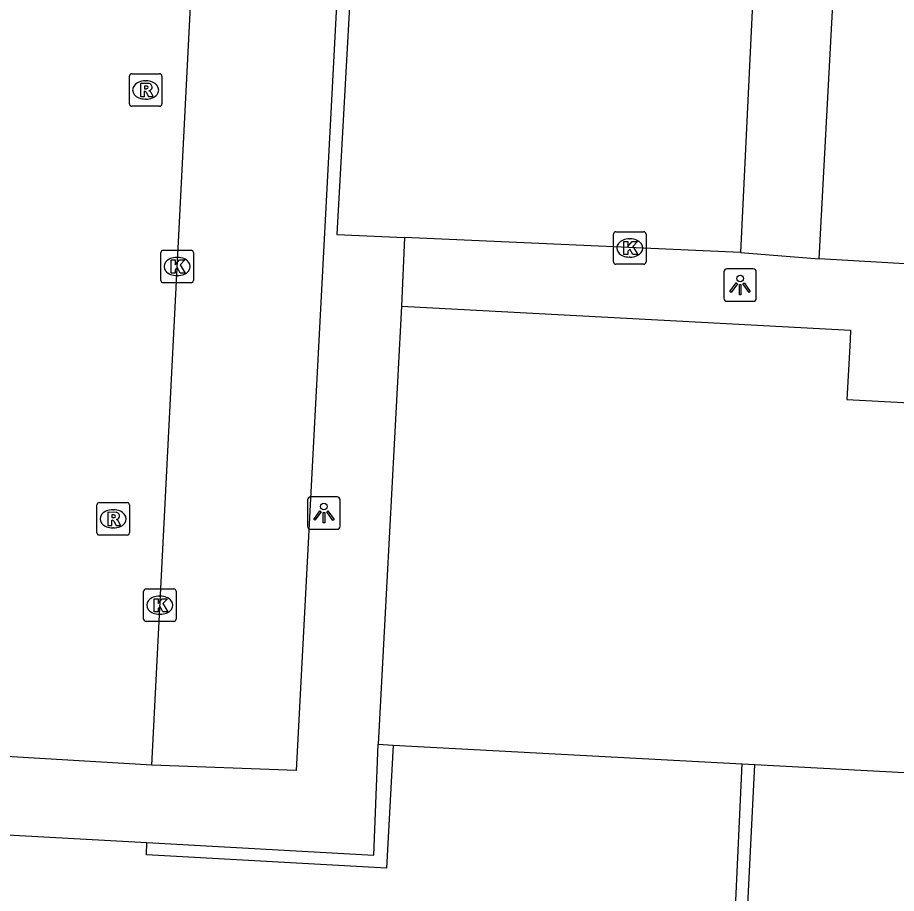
# Model space of a CAD drawing. Extents: x 162990 to 165007, y 383433 to 384336.
# Drawn here: x 164565.85 to 164592.86, y 384010.19 to 384037.09 of the extents above; entities that cross this region are included whole.
import ezdxf

# ---------------------------------------------------------------- set-up
doc = ezdxf.new("R2010")
doc.units = 0
for name, color, linetype in [('IMGEO_Kolk', 7, 'Continuous'), ('IMGEO_Lichtpunt', 7, 'Continuous'), ('IMGEO_Muur', 7, 'Continuous'), ('IMGEO_Pand', 7, 'Continuous'), ('IMGEO_Rijbaan_lokaal_open', 7, 'Continuous'), ('IMGEO_Rioolput', 7, 'Continuous'), ('IMGEO_Voetpad_open', 7, 'Continuous')]:
    doc.layers.add(name, color=color, linetype=linetype)

msp = doc.modelspace()

# ---------------------------------------------------------------- linework, layer by layer
at = {"layer": 'IMGEO_Kolk'}
for p, q in [((164584.16, 384029.587), (164584.16, 384030.439)), ((164584.235, 384030.513), (164585.087, 384030.513)), ((164585.161, 384030.439), (164585.161, 384029.587)), ((164584.648, 384030.293), (164584.673, 384030.293)), ((164570.251, 384029.018), (164570.251, 384029.87)), ((164570.326, 384029.944), (164571.178, 384029.944)), ((164571.252, 384029.87), (164571.252, 384029.018)), ((164570.739, 384029.724), (164570.764, 384029.724)), ((164584.671, 384029.733), (164584.646, 384029.733)), ((164585.087, 384029.513), (164584.235, 384029.513)), ((164570.762, 384029.164), (164570.737, 384029.164)), ((164571.178, 384028.944), (164570.326, 384028.944)), ((164569.72, 384018.616), (164569.72, 384019.468)), ((164569.795, 384019.542), (164570.647, 384019.542)), ((164570.208, 384019.322), (164570.233, 384019.322)), ((164570.721, 384019.468), (164570.721, 384018.616)), ((164570.647, 384018.542), (164569.795, 384018.542)), ((164570.231, 384018.762), (164570.206, 384018.762))]:
    msp.add_line(p, q, dxfattribs=at)
for points in [[(164584.16, 384029.587), (164584.16, 384030.439)], [(164584.235, 384030.513), (164585.087, 384030.513)], [(164585.161, 384030.439), (164585.161, 384029.587)], [(164584.481, 384030.213), (164584.604, 384030.213), (164584.604, 384030.062), (164584.734, 384030.213), (164584.898, 384030.213), (164584.752, 384030.062), (164584.905, 384029.813), (164584.753, 384029.813), (164584.668, 384029.977), (164584.604, 384029.91), (164584.604, 384029.813), (164584.481, 384029.813), (164584.481, 384030.213)], [(164570.251, 384029.018), (164570.251, 384029.87)], [(164570.326, 384029.944), (164571.178, 384029.944)], [(164571.252, 384029.87), (164571.252, 384029.018)], [(164570.572, 384029.644), (164570.695, 384029.644), (164570.695, 384029.493), (164570.825, 384029.644), (164570.989, 384029.644), (164570.843, 384029.493), (164570.996, 384029.244), (164570.844, 384029.244), (164570.759, 384029.408), (164570.695, 384029.341), (164570.695, 384029.244), (164570.572, 384029.244), (164570.572, 384029.644)], [(164585.087, 384029.513), (164584.235, 384029.513)], [(164571.178, 384028.944), (164570.326, 384028.944)], [(164569.72, 384018.616), (164569.72, 384019.468)], [(164569.795, 384019.542), (164570.647, 384019.542)], [(164570.721, 384019.468), (164570.721, 384018.616)], [(164570.041, 384019.242), (164570.164, 384019.242), (164570.164, 384019.091), (164570.294, 384019.242), (164570.458, 384019.242), (164570.312, 384019.091), (164570.465, 384018.842), (164570.313, 384018.842), (164570.228, 384019.006), (164570.164, 384018.939), (164570.164, 384018.842), (164570.041, 384018.842), (164570.041, 384019.242)], [(164570.647, 384018.542), (164569.795, 384018.542)]]:
    msp.add_lwpolyline(points, dxfattribs=at)
for centre, start, end in [((164584.237, 384030.437), 91.552, 178.448), ((164584.237, 384030.437), 91.552, 178.448), ((164585.085, 384030.437), 1.552, 88.448), ((164585.085, 384030.437), 1.552, 88.448), ((164570.328, 384029.868), 91.552, 178.448), ((164570.328, 384029.868), 91.552, 178.448), ((164571.176, 384029.868), 1.552, 88.448), ((164571.176, 384029.868), 1.552, 88.448), ((164584.237, 384029.589), 181.552, 268.448), ((164584.237, 384029.589), 181.552, 268.448), ((164585.085, 384029.589), 271.552, 358.448), ((164585.085, 384029.589), 271.552, 358.448), ((164570.328, 384029.02), 181.552, 268.448), ((164570.328, 384029.02), 181.552, 268.448), ((164571.176, 384029.02), 271.552, 358.448), ((164571.176, 384029.02), 271.552, 358.448), ((164569.797, 384019.466), 91.552, 178.448), ((164569.797, 384019.466), 91.552, 178.448), ((164570.645, 384019.466), 1.552, 88.448), ((164570.645, 384019.466), 1.552, 88.448), ((164569.797, 384018.618), 181.552, 268.448), ((164569.797, 384018.618), 181.552, 268.448), ((164570.645, 384018.618), 271.552, 358.448), ((164570.645, 384018.618), 271.552, 358.448)]:
    msp.add_arc(centre, 0.0765, start, end, dxfattribs=at)
for centre, major_axis, ratio, start_param, end_param in [((164584.647, 384030.013), (-0.387, 0.002), 0.722429, 4.712389, 7.853982), ((164584.672, 384030.013), (-0.39, 0.002), 0.717154, 1.570796, 4.712389), ((164570.738, 384029.444), (-0.387, 0.002), 0.722429, 4.712389, 7.853982), ((164570.763, 384029.444), (-0.39, 0.002), 0.717154, 1.570796, 4.712389), ((164570.207, 384019.042), (-0.387, 0.002), 0.722429, 4.712389, 7.853982), ((164570.232, 384019.042), (-0.39, 0.002), 0.717154, 1.570796, 4.712389)]:
    msp.add_ellipse(centre, major_axis=major_axis, ratio=ratio, start_param=start_param, end_param=end_param, dxfattribs=at)
at = {"layer": 'IMGEO_Lichtpunt'}
for p, q in [((164588.456, 384029.371), (164587.648, 384029.371)), ((164588.456, 384029.371), (164587.648, 384029.371)), ((164587.554, 384029.276), (164587.554, 384028.469)), ((164587.554, 384029.276), (164587.554, 384028.469)), ((164588.55, 384028.469), (164588.55, 384029.276)), ((164588.55, 384028.469), (164588.55, 384029.276)), ((164587.648, 384028.375), (164588.456, 384028.375)), ((164587.648, 384028.375), (164588.456, 384028.375)), ((164575.664, 384022.37), (164574.856, 384022.37)), ((164575.664, 384022.37), (164574.856, 384022.37)), ((164574.762, 384022.275), (164574.762, 384021.468)), ((164574.762, 384022.275), (164574.762, 384021.468)), ((164575.758, 384021.468), (164575.758, 384022.275)), ((164575.758, 384021.468), (164575.758, 384022.275)), ((164574.856, 384021.374), (164575.664, 384021.374)), ((164574.856, 384021.374), (164575.664, 384021.374))]:
    msp.add_line(p, q, dxfattribs=at)
for points in [[(164587.928, 384028.94), (164587.967, 384028.912), (164587.779, 384028.65), (164587.741, 384028.677), (164587.928, 384028.94)], [(164588.03, 384028.892), (164588.077, 384028.892), (164588.077, 384028.57), (164588.03, 384028.57), (164588.03, 384028.892)], [(164588.14, 384028.912), (164588.178, 384028.939), (164588.365, 384028.677), (164588.326, 384028.649), (164588.14, 384028.912)], [(164575.136, 384021.939), (164575.175, 384021.911), (164574.987, 384021.649), (164574.949, 384021.676), (164575.136, 384021.939)], [(164575.238, 384021.891), (164575.285, 384021.891), (164575.285, 384021.569), (164575.238, 384021.569), (164575.238, 384021.891)], [(164575.348, 384021.911), (164575.386, 384021.938), (164575.573, 384021.676), (164575.534, 384021.648), (164575.348, 384021.911)]]:
    msp.add_lwpolyline(points, dxfattribs=at)
for centre in [(164588.053, 384029.074), (164575.261, 384022.073)]:
    msp.add_circle(centre, 0.0994, dxfattribs=at)
for centre, start, end in [((164587.648, 384029.276), 90, 180), ((164587.648, 384029.276), 90, 180), ((164588.456, 384029.276), 0, 90), ((164588.456, 384029.276), 0, 90), ((164587.648, 384028.469), 180, 270), ((164587.648, 384028.469), 180, 270), ((164588.456, 384028.469), 270, 0), ((164588.456, 384028.469), 270, 360), ((164574.856, 384022.275), 90, 180), ((164574.856, 384022.275), 90, 180), ((164575.664, 384022.275), 0, 90), ((164575.664, 384022.275), 0, 90), ((164574.856, 384021.468), 180, 270), ((164574.856, 384021.468), 180, 270), ((164575.664, 384021.468), 270, 0), ((164575.664, 384021.468), 270, 360)]:
    msp.add_arc(centre, 0.0946, start, end, dxfattribs=at)
at = {"layer": 'IMGEO_Muur'}
for points in [[(164577.394, 384014.746), (164577.182, 384010.966), (164569.806, 384011.372), (164569.817, 384011.752)], [(164569.817, 384011.752), (164576.792, 384011.366), (164576.928, 384014.771)], [(164574.492, 383998.666), (164587.701, 383998.049), (164587.799, 384000), (164588.509, 384014.153)], [(164587.681, 384004.873), (164588.12, 384014.173)]]:
    msp.add_lwpolyline(points, dxfattribs=at)
at = {"layer": 'IMGEO_Pand'}
for points in [[(164577.646, 384028.223), (164577.533, 384026.098), (164576.928, 384014.771)], [(164577.646, 384028.223), (164586.288, 384027.762), (164591.449, 384027.486), (164591.433, 384027.181), (164591.335, 384025.361), (164596.553, 384025.083)], [(164576.928, 384014.771), (164577.394, 384014.746)], [(164577.394, 384014.746), (164588.12, 384014.173)], [(164588.12, 384014.173), (164588.509, 384014.153)], [(164588.509, 384014.153), (164652.73, 384010.724)]]:
    msp.add_lwpolyline(points, dxfattribs=at)
at = {"layer": 'IMGEO_Rijbaan_lokaal_open'}
for points in [[(164569.969, 384014.128), (164571.559, 384045.286)], [(164569.969, 384014.128), (164563.941, 384014.486)], [(164558.265, 384012.39), (164569.817, 384011.752)]]:
    msp.add_lwpolyline(points, dxfattribs=at)
at = {"layer": 'IMGEO_Rioolput'}
for p, q in [((164569.283, 384034.44), (164569.283, 384035.292)), ((164569.358, 384035.366), (164570.21, 384035.366)), ((164570.284, 384035.292), (164570.284, 384034.44)), ((164569.771, 384035.146), (164569.796, 384035.146)), ((164569.794, 384034.586), (164569.769, 384034.586)), ((164570.21, 384034.366), (164569.358, 384034.366)), ((164568.285, 384021.268), (164568.285, 384022.12)), ((164568.36, 384022.194), (164569.212, 384022.194)), ((164569.286, 384022.12), (164569.286, 384021.268)), ((164568.773, 384021.974), (164568.798, 384021.974)), ((164568.796, 384021.414), (164568.771, 384021.414)), ((164569.212, 384021.194), (164568.36, 384021.194))]:
    msp.add_line(p, q, dxfattribs=at)
for points in [[(164569.283, 384034.44), (164569.283, 384035.292)], [(164569.358, 384035.366), (164570.21, 384035.366)], [(164570.284, 384035.292), (164570.284, 384034.44)], [(164569.872, 384035.064), (164569.62, 384035.066), (164569.62, 384034.666)], [(164569.798, 384034.985), (164569.744, 384034.985), (164569.744, 384034.904)], [(164569.62, 384034.666), (164569.744, 384034.666), (164569.744, 384034.828), (164569.755, 384034.828)], [(164569.744, 384034.904), (164569.796, 384034.904)], [(164569.802, 384034.799), (164569.873, 384034.666), (164570.013, 384034.666), (164569.948, 384034.792)], [(164570.21, 384034.366), (164569.358, 384034.366)], [(164568.285, 384021.268), (164568.285, 384022.12)], [(164568.36, 384022.194), (164569.212, 384022.194)], [(164569.286, 384022.12), (164569.286, 384021.268)], [(164568.874, 384021.892), (164568.622, 384021.894), (164568.622, 384021.494)], [(164568.8, 384021.813), (164568.746, 384021.813), (164568.746, 384021.732)], [(164568.622, 384021.494), (164568.746, 384021.494), (164568.746, 384021.656), (164568.757, 384021.656)], [(164568.746, 384021.732), (164568.798, 384021.732)], [(164568.804, 384021.627), (164568.875, 384021.494), (164569.015, 384021.494), (164568.95, 384021.62)], [(164569.212, 384021.194), (164568.36, 384021.194)]]:
    msp.add_lwpolyline(points, dxfattribs=at)
for centre, radius, start, end in [((164569.36, 384035.29), 0.0765, 91.552, 178.448), ((164569.36, 384035.29), 0.0765, 91.552, 178.448), ((164570.208, 384035.29), 0.0765, 1.552, 88.448), ((164570.208, 384035.29), 0.0765, 1.552, 88.448), ((164569.804, 384034.889), 0.0964, 77.0061, 93.1865), ((164569.818, 384034.946), 0.0378, 276.6634, 79.6772), ((164569.871, 384034.954), 0.109, 350.3612, 89.416), ((164569.754, 384034.775), 0.0533, 26.0293, 88.6989), ((164569.78, 384035.093), 0.19, 274.7715, 282.9687), ((164569.869, 384034.954), 0.112, 277.5842, 350.9817), ((164569.853, 384034.739), 0.108, 29.5134, 73.7905), ((164569.36, 384034.442), 0.0765, 181.552, 268.448), ((164569.36, 384034.442), 0.0765, 181.552, 268.448), ((164570.208, 384034.442), 0.0765, 271.552, 358.448), ((164570.208, 384034.442), 0.0765, 271.552, 358.448), ((164568.362, 384022.118), 0.0765, 91.552, 178.448), ((164568.362, 384022.118), 0.0765, 91.552, 178.448), ((164569.21, 384022.118), 0.0765, 1.552, 88.448), ((164569.21, 384022.118), 0.0765, 1.552, 88.448), ((164568.806, 384021.717), 0.0964, 77.0061, 93.1865), ((164568.82, 384021.774), 0.0378, 276.6634, 79.6772), ((164568.873, 384021.782), 0.109, 350.3612, 89.416), ((164568.871, 384021.782), 0.112, 277.5842, 350.9817), ((164568.756, 384021.603), 0.0533, 26.0293, 88.6989), ((164568.782, 384021.921), 0.19, 274.7715, 282.9687), ((164568.855, 384021.567), 0.108, 29.5134, 73.7905), ((164568.362, 384021.27), 0.0765, 181.552, 268.448), ((164568.362, 384021.27), 0.0765, 181.552, 268.448), ((164569.21, 384021.27), 0.0765, 271.552, 358.448), ((164569.21, 384021.27), 0.0765, 271.552, 358.448)]:
    msp.add_arc(centre, radius, start, end, dxfattribs=at)
for centre, major_axis, ratio, start_param, end_param in [((164569.77, 384034.866), (-0.387, 0.002), 0.722429, 4.712389, 7.853982), ((164569.795, 384034.866), (-0.39, 0.002), 0.717154, 1.570796, 4.712389), ((164568.772, 384021.694), (-0.387, 0.002), 0.722429, 4.712389, 7.853982), ((164568.797, 384021.694), (-0.39, 0.002), 0.717154, 1.570796, 4.712389)]:
    msp.add_ellipse(centre, major_axis=major_axis, ratio=ratio, start_param=start_param, end_param=end_param, dxfattribs=at)
at = {"layer": 'IMGEO_Voetpad_open'}
for points in [[(164590.48, 384029.682), (164591.481, 384048.37)], [(164588.942, 384048.142), (164576.598, 384047.401), (164575.66, 384030.425), (164577.74, 384030.333)], [(164588.942, 384048.142), (164588.06, 384029.875)], [(164576.047, 384045.052), (164574.411, 384013.969), (164569.969, 384014.128)], [(164577.74, 384030.333), (164577.646, 384028.223)], [(164588.06, 384029.875), (164577.74, 384030.333)], [(164588.06, 384029.875), (164590.48, 384029.682)], [(164593.475, 384029.506), (164590.48, 384029.682)]]:
    msp.add_lwpolyline(points, dxfattribs=at)

doc.saveas('drawing.dxf')
